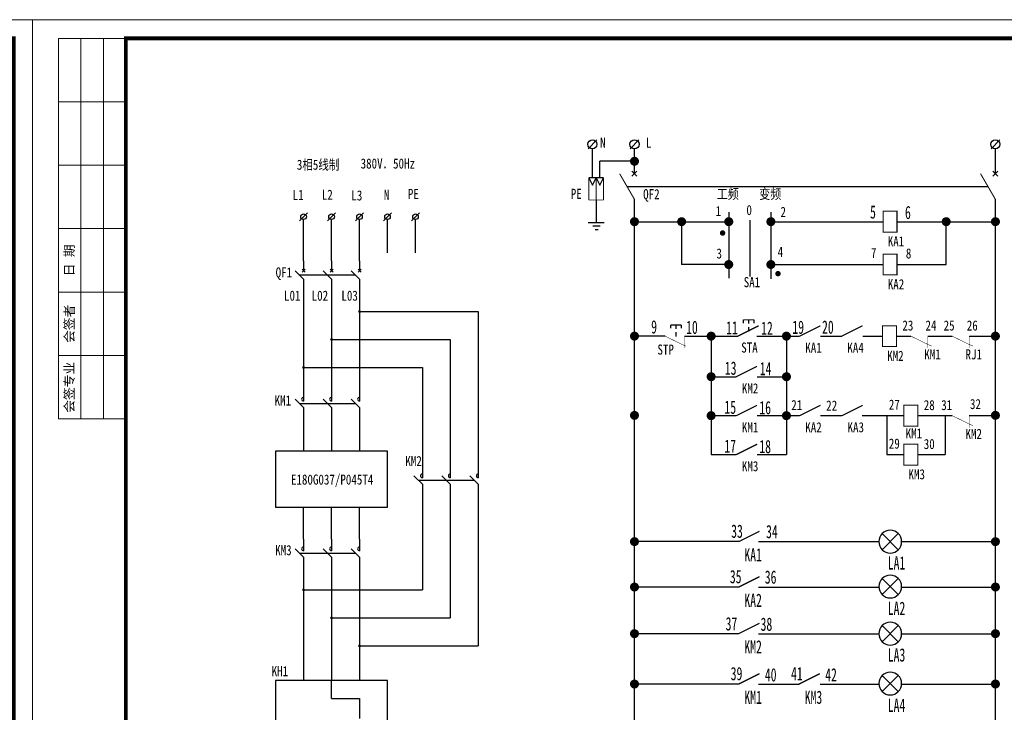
# Model space of a CAD drawing. Extents: x -27255 to 1448651, y 31034 to 8081248.
# Tile 439 of 580: x 586679 to 586996, y 3866693 to 3866916. Entities that reach past the tile are written whole.
import ezdxf

# ---------------------------------------------------------------- set-up
doc = ezdxf.new("R2010")
doc.units = 0
doc.layers.get('0').update_dxf_attribs({"linetype": 'CONTINUOUS'})
doc.layers.add('ABDE_DENG', color=4, linetype='CONTINUOUS')
doc.layers.add('DQ', color=3, linetype='CONTINUOUS')
doc.layers.add('图框', color=7, linetype='CONTINUOUS', lineweight=20)
doc.styles.add('hz-e', font='hztxt_e.shx', dxfattribs={"width": 0.65, "bigfont": 'hztxt.shx'})
doc.styles.add('HZ1', font='txt.shx', dxfattribs={"width": 0.75, "bigfont": 'hztxt.shx'})
doc.styles.add('STYLE2', font='txt', dxfattribs={"width": 0.8})
doc.styles.add('宋体', font='FangSong_GB2312.ttf')

# ---------------------------------------------------------------- blocks, each defined once
blk = doc.blocks.new('S_550')
at = {"color": 0, "linetype": 'Continuous'}
for p, q in [((0.3447145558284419, -0.8447145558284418), (-0.3447145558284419, -0.1552854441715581)), ((-0.3447145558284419, -0.8447145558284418), (0.3447145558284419, -0.1552854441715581))]:
    blk.add_line(p, q, dxfattribs=at)
at = {"color": 0, "linetype": 'Continuous', "const_width": 0.025}
blk.add_lwpolyline([(-0.4875, -0.5, 1), (0.4875, -0.5, 1)], format="xyb", close=True, dxfattribs=at)
at = {"linetype": 'Continuous', "style": 'HZ1', "width": 0.7, "flags": 1}
for tag in ['YVALUE', 'XVALUE']:
    blk.add_attdef(tag, (0, 0), '', height=0.0002, dxfattribs=at)
blk = doc.blocks.new('灯，一般符号')
at = {"layer": 'ABDE_DENG', "linetype": 'Continuous', "xscale": 10, "yscale": 10, "zscale": 10}
blk.add_blockref('S_550', (0, 5), dxfattribs=at)
blk = doc.blocks.new('d4trtg')
at = {"lineweight": 0}
for p, q in [((653868.4004973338, 3899605.327936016), (653868.4004973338, 3902577.336202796)), ((653868.4004973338, 3902577.336202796), (658071.2404705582, 3902577.336202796)), ((658071.2404705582, 3902577.336202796), (658071.2404705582, 3899605.327936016))]:
    blk.add_line(p, q, dxfattribs=at)
for p, q in [((654118.5695433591, 3902527.302393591), (653938.4478302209, 3902527.302393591)), ((653938.4478302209, 3902527.302393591), (653938.4478302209, 3901506.612685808)), ((653998.488401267, 3902527.302393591), (653998.488401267, 3901506.612685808)), ((654058.528972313, 3902527.302393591), (654058.528972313, 3901506.612685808)), ((654118.5695433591, 3902357.187442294), (653938.4478302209, 3902357.187442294)), ((654118.5695433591, 3902187.072490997), (653938.4478302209, 3902187.072490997)), ((654118.5695433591, 3902016.9575397), (653938.4478302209, 3902016.9575397)), ((654118.5695433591, 3901846.842588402), (653938.4478302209, 3901846.842588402)), ((654118.5695433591, 3901676.727637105), (653938.4478302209, 3901676.727637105)), ((654118.5695433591, 3901506.612685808), (653938.4478302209, 3901506.612685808))]:
    blk.add_line(p, q)
at = {"lineweight": 0, "const_width": 10.0067618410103}
blk.add_lwpolyline([(654118.5695433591, 3902527.302393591), (658021.2066613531, 3902527.302393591), (658021.2066613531, 3899655.361745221), (654118.5695433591, 3899655.361745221)], close=True, dxfattribs=at)
at = {"char_height": 25.01690460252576, "attachment_point": 5, "rotation": 90, "style": '宋体'}
for s, insert in [('日 期', (653968.468115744, 3901931.900064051)), ('会签者', (653968.468115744, 3901761.785112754)), ('会签专业', (653968.468115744, 3901591.670161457))]:
    blk.add_mtext(s, dxfattribs=dict(at, insert=insert))

msp = doc.modelspace()

# ---------------------------------------------------------------- linework, layer by layer
at = {"color": 0}
for p, q in [((586862.0229117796, 3866874.242763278), (586864.8556770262, 3866877.075528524)), ((586875.5420415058, 3866874.242763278), (586878.374806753, 3866877.075528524)), ((586991.6159057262, 3866874.242763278), (586994.448670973, 3866877.075528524)), ((586863.4392944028, 3866864.853431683), (586863.4392944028, 3866874.198652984)), ((586876.9584241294, 3866866.208478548), (586876.9584241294, 3866874.198652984)), ((586993.0322883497, 3866866.208478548), (586993.0322883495, 3866874.198652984)), ((586865.8131379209, 3866864.853431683), (586865.8131379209, 3866870.203565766)), ((586876.9584241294, 3866870.203565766), (586865.8131379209, 3866870.203565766)), ((586876.1584188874, 3866865.408473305), (586877.758429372, 3866867.00848379)), ((586877.758429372, 3866865.408473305), (586876.1584188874, 3866867.00848379)), ((586992.2322831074, 3866865.408473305), (586993.8322935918, 3866867.00848379)), ((586993.8322935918, 3866865.408473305), (586992.2322831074, 3866867.00848379)), ((586862.2523726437, 3866864.853431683), (586863.4392944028, 3866862.47244759)), ((586864.6262161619, 3866864.853431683), (586862.2523726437, 3866864.853431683)), ((586863.4392944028, 3866862.47244759), (586864.6262161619, 3866864.853431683)), ((586864.6262161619, 3866864.853431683), (586865.8131379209, 3866862.47244759)), ((586867.0000596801, 3866864.853431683), (586864.6262161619, 3866864.853431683)), ((586865.8131379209, 3866862.47244759), (586867.0000596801, 3866864.853431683)), ((586874.564797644, 3866862.062595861), (586990.6386618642, 3866862.062595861)), ((586864.6262161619, 3866857.731901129), (586864.6262161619, 3866850.510055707)), ((586876.9584241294, 3866617.328201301), (586876.9584241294, 3866857.916713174)), ((586993.0322883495, 3866617.122838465), (586993.0322883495, 3866857.916713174)), ((586771.8067653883, 3866853.624345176), (586769.2612555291, 3866851.078835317)), ((586770.5340104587, 3866838.111062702), (586770.5340104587, 3866851.451616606)), ((586780.8065018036, 3866853.624345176), (586778.2609919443, 3866851.078835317)), ((586779.533746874, 3866838.111062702), (586779.533746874, 3866851.451616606)), ((586789.8062382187, 3866853.624345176), (586787.2607283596, 3866851.078835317)), ((586788.5334832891, 3866838.111062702), (586788.5334832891, 3866851.451616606)), ((586798.8059746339, 3866853.624345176), (586796.2604647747, 3866851.078835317)), ((586797.5332197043, 3866840.753471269), (586797.5332197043, 3866851.451616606)), ((586807.8057110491, 3866853.624345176), (586805.2602011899, 3866851.078835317)), ((586806.5329561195, 3866840.753471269), (586806.5329561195, 3866851.451616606)), ((586864.6262161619, 3866853.824541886), (586864.6262161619, 3866850.510055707)), ((586876.9584241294, 3866850.755554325), (586907.2758192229, 3866850.755554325)), ((586892.1171216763, 3866850.755554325), (586892.1171216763, 3866836.967556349)), ((586907.2758192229, 3866853.79012558), (586907.2758192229, 3866832.531332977)), ((586914.0449696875, 3866851.26322203), (586914.0449696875, 3866833.082961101)), ((586920.8141201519, 3866853.79012558), (586920.8141201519, 3866832.323923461)), ((586920.8141201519, 3866850.755554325), (586956.9232042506, 3866850.755554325)), ((586961.3809931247, 3866850.755554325), (586993.0322883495, 3866850.755554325)), ((586977.2066407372, 3866836.967556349), (586977.2066407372, 3866850.755554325)), ((586862.0543347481, 3866850.510055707), (586867.1980975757, 3866850.510055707)), ((586863.5476010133, 3866849.431855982), (586865.8706442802, 3866849.431855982)), ((586864.2942934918, 3866848.187724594), (586865.2898834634, 3866848.187724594)), ((586770.5340104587, 3866838.111062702), (586770.5340104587, 3866834.978672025)), ((586779.533746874, 3866838.111062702), (586779.533746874, 3866834.978672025)), ((586788.5334832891, 3866838.111062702), (586788.5334832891, 3866834.978672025)), ((586770.5340104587, 3866832.278751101), (586767.8340895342, 3866834.978672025)), ((586770.0567273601, 3866835.455955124), (586771.0112935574, 3866834.501388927)), ((586770.0567273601, 3866834.501388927), (586771.0112935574, 3866835.455955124)), ((586779.533746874, 3866832.278751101), (586776.8338259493, 3866834.978672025)), ((586779.0564637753, 3866834.501388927), (586780.0110299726, 3866835.455955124)), ((586779.0564637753, 3866835.455955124), (586780.0110299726, 3866834.501388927)), ((586788.5334832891, 3866832.278751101), (586785.8335623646, 3866834.978672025)), ((586788.0562001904, 3866835.455955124), (586789.0107663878, 3866834.501388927)), ((586788.0562001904, 3866834.501388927), (586789.0107663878, 3866835.455955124)), ((586907.2758192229, 3866836.967556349), (586892.1171216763, 3866836.967556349)), ((586907.2758192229, 3866837.690840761), (586907.2758192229, 3866833.48638496)), ((586920.8141201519, 3866836.967556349), (586956.9232042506, 3866836.967556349)), ((586961.3809931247, 3866836.967556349), (586977.2066407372, 3866836.967556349)), ((586769.1840499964, 3866833.628711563), (586787.1835228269, 3866833.628711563)), ((586770.5340104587, 3866832.278751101), (586770.5340104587, 3866829.111326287)), ((586779.533746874, 3866832.278751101), (586779.533746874, 3866829.111326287)), ((586788.5334832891, 3866832.278751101), (586788.5334832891, 3866829.111326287)), ((586770.5340104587, 3866829.111326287), (586770.5340104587, 3866796.769952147)), ((586779.533746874, 3866829.111326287), (586779.533746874, 3866796.769952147)), ((586788.5334832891, 3866829.111326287), (586788.5334832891, 3866796.769952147)), ((586788.5334832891, 3866821.846915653), (586826.7341366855, 3866821.846915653)), ((586826.7341366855, 3866821.846915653), (586826.7341366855, 3866772.097697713)), ((586779.533746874, 3866812.847179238), (586817.7344002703, 3866812.847179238)), ((586817.7344002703, 3866812.847179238), (586817.7344002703, 3866772.097697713)), ((586886.8058805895, 3866813.921124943), (586876.9584241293, 3866813.921124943)), ((586893.0168836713, 3866813.921124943), (586910.2024335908, 3866813.921124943)), ((586901.6096586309, 3866813.921124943), (586901.6096586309, 3866775.80546818)), ((586916.3278638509, 3866813.921124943), (586930.0784134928, 3866813.921124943)), ((586925.8313444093, 3866813.921124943), (586925.8313444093, 3866775.80546818)), ((586936.7650968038, 3866813.921124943), (586943.6096954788, 3866813.921124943)), ((586950.3548572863, 3866813.921124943), (586956.7474779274, 3866813.921124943)), ((586961.2052668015, 3866813.921124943), (586965.8521386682, 3866813.921124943)), ((586971.3212537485, 3866813.921124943), (586979.1212122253, 3866813.921124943)), ((586984.6923723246, 3866813.921124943), (586993.0322883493, 3866813.921124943)), ((586770.5340104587, 3866803.847442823), (586808.7346638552, 3866803.847442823)), ((586808.7346638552, 3866803.847442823), (586808.7346638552, 3866772.097697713)), ((586901.6096586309, 3866800.86341405), (586909.6852267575, 3866800.86341405)), ((586916.3719100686, 3866800.86341405), (586925.8313444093, 3866800.86341405)), ((586920.8141201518, 3866800.86341405), (586925.8313444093, 3866800.86341405)), ((586770.5340104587, 3866796.769952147), (586770.5340104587, 3866793.013298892)), ((586779.533746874, 3866796.769952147), (586779.533746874, 3866793.013298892)), ((586788.5334832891, 3866796.769952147), (586788.5334832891, 3866793.013298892)), ((586770.5340104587, 3866790.922933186), (586767.8340895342, 3866793.622854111)), ((586769.1840499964, 3866792.272893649), (586787.1835228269, 3866792.272893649)), ((586770.5340104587, 3866790.922933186), (586770.5340104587, 3866787.770215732)), ((586779.533746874, 3866790.922933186), (586776.8338259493, 3866793.622854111)), ((586779.533746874, 3866790.922933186), (586779.533746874, 3866787.770215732)), ((586788.5334832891, 3866790.922933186), (586785.8335623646, 3866793.622854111)), ((586788.5334832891, 3866790.922933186), (586788.5334832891, 3866787.770215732)), ((586770.5340104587, 3866787.770215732), (586770.5340104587, 3866776.900223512)), ((586779.533746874, 3866787.770215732), (586779.533746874, 3866776.900223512)), ((586788.5334832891, 3866787.770215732), (586788.5334832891, 3866776.900223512)), ((586901.6096586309, 3866788.334441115), (586909.6852267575, 3866788.334441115)), ((586916.3719100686, 3866788.334441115), (586925.8313444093, 3866788.334441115)), ((586925.8313444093, 3866788.334441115), (586930.0784134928, 3866788.334441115)), ((586936.7650968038, 3866788.334441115), (586943.668490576, 3866788.334441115)), ((586950.1747182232, 3866788.334441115), (586963.5843396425, 3866788.334441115)), ((586958.1180738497, 3866788.334441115), (586958.1180738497, 3866775.80546818)), ((586968.0421285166, 3866788.334441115), (586979.1212122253, 3866788.334441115)), ((586976.8832543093, 3866788.334441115), (586976.8734938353, 3866775.80546818)), ((586984.5903273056, 3866788.334441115), (586993.0322883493, 3866788.334441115)), ((586901.6096586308, 3866775.80546818), (586909.6852267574, 3866775.80546818)), ((586916.3719100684, 3866775.80546818), (586925.8313444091, 3866775.80546818)), ((586958.1180738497, 3866775.80546818), (586963.5843396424, 3866775.80546818)), ((586968.0421285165, 3866775.80546818), (586976.8832543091, 3866775.80546818)), ((586808.7346638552, 3866772.097697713), (586808.7346638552, 3866768.341044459)), ((586817.7344002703, 3866772.097697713), (586817.7344002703, 3866768.341044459)), ((586826.7341366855, 3866772.097697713), (586826.7341366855, 3866768.341044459)), ((586808.7346638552, 3866766.250678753), (586806.0347429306, 3866768.950599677)), ((586817.7344002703, 3866766.250678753), (586815.0344793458, 3866768.950599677)), ((586826.7341366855, 3866766.250678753), (586824.0342157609, 3866768.950599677)), ((586807.3847033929, 3866767.600639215), (586825.3841762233, 3866767.600639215)), ((586808.7346638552, 3866766.250678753), (586808.7346638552, 3866763.097961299)), ((586817.7344002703, 3866766.250678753), (586817.7344002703, 3866763.097961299)), ((586826.7341366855, 3866766.250678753), (586826.7341366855, 3866763.097961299)), ((586808.7346638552, 3866763.097961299), (586808.7346638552, 3866732.26051683)), ((586817.7344002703, 3866763.097961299), (586817.7344002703, 3866723.260780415)), ((586826.7341366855, 3866763.097961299), (586826.7341366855, 3866714.261043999)), ((586770.5340104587, 3866748.601687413), (586770.5340104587, 3866758.900750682)), ((586779.533746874, 3866748.601687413), (586779.533746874, 3866758.900750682)), ((586788.5334832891, 3866748.601687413), (586788.5334832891, 3866758.900750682)), ((586770.5340104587, 3866748.601687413), (586770.5340104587, 3866744.845034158)), ((586779.533746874, 3866748.601687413), (586779.533746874, 3866744.845034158)), ((586788.5334832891, 3866748.601687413), (586788.5334832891, 3866744.845034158)), ((586910.4875757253, 3866747.79579098), (586876.9584241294, 3866747.79579098)), ((586916.8574673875, 3866747.79579098), (586955.5428383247, 3866747.79579098)), ((586962.8772940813, 3866747.79579098), (586993.0322883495, 3866747.79579098)), ((586770.5340104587, 3866742.754668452), (586767.8340895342, 3866745.454589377)), ((586769.1840499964, 3866744.104628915), (586787.1835228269, 3866744.104628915)), ((586779.533746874, 3866742.754668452), (586776.8338259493, 3866745.454589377)), ((586788.5334832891, 3866742.754668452), (586785.8335623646, 3866745.454589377)), ((586770.5340104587, 3866742.754668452), (586770.5340104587, 3866739.601950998)), ((586779.533746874, 3866742.754668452), (586779.533746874, 3866739.601950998)), ((586788.5334832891, 3866742.754668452), (586788.5334832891, 3866739.601950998)), ((586770.5340104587, 3866739.601950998), (586770.5340104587, 3866703.062021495)), ((586779.533746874, 3866739.601950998), (586779.533746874, 3866703.062021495)), ((586788.5334832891, 3866739.601950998), (586788.5334832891, 3866703.062021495)), ((586770.5340104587, 3866732.26051683), (586808.7346638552, 3866732.26051683)), ((586910.4875757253, 3866733.187547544), (586876.9584241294, 3866733.187547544)), ((586916.8574673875, 3866733.187547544), (586955.5466472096, 3866733.187547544)), ((586962.8734851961, 3866733.187547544), (586993.0322883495, 3866733.187547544)), ((586779.533746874, 3866723.260780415), (586817.7344002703, 3866723.260780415)), ((586910.4875757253, 3866718.18354963), (586876.9584241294, 3866718.18354963)), ((586916.8574673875, 3866718.18354963), (586955.5428383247, 3866718.18354963)), ((586962.8772940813, 3866718.18354963), (586993.0322883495, 3866718.18354963)), ((586788.5334832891, 3866714.261043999), (586826.7341366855, 3866714.261043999)), ((586779.533746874, 3866697.276476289), (586779.533746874, 3866703.062021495)), ((586910.4875757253, 3866701.976915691), (586876.9584241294, 3866701.976915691)), ((586916.8574673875, 3866701.976915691), (586929.8954838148, 3866701.976915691)), ((586936.6385881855, 3866701.976915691), (586955.5466472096, 3866701.976915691)), ((586962.8734851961, 3866701.976915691), (586993.0322883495, 3866701.976915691)), ((586779.533746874, 3866697.276476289), (586788.5334832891, 3866697.276476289)), ((586788.5334832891, 3866697.276476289), (586788.5334832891, 3866690.848093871))]:
    msp.add_line(p, q, dxfattribs=at)
for points, const_width in [([(586877.6817085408, 3866870.203565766, -1), (586876.2351397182, 3866870.203565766, -1)], 1.446568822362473), ([(586877.6817085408, 3866850.755554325, -1), (586876.2351397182, 3866850.755554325, -1)], 1.446568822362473), ([(586892.8404060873, 3866850.755554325, -1), (586891.3938372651, 3866850.755554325, -1)], 1.446568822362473), ([(586907.9991036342, 3866850.755554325, -1), (586906.5525348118, 3866850.755554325, -1)], 1.446568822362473), ([(586921.537404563, 3866850.755554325, -1), (586920.0908357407, 3866850.755554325, -1)], 1.446568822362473), ([(586977.9299251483, 3866850.755554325, -1), (586976.4833563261, 3866850.755554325, -1)], 1.446568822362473), ([(586993.7555727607, 3866850.755554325, -1), (586992.3090039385, 3866850.755554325, -1)], 1.446568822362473), ([(586905.7252835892, 3866847.107531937, -1), (586904.8573422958, 3866847.107531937, -1)], 0.8679412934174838), ([(586907.9991036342, 3866836.967556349, -1), (586906.5525348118, 3866836.967556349, -1)], 1.446568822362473), ([(586921.537404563, 3866836.967556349, -1), (586920.0908357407, 3866836.967556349, -1)], 1.446568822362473), ([(586923.5534000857, 3866834.035602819, -1), (586922.6854587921, 3866834.035602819, -1)], 0.8679412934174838), ([(586788.3084898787, 3866821.846915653, 1), (586788.7584766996, 3866821.846915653, 1)], 0.4499868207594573), ([(586779.3087534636, 3866812.847179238, 1), (586779.7587402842, 3866812.847179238, 1)], 0.4499868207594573), ([(586877.6817085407, 3866813.921124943, -1), (586876.235139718, 3866813.921124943, -1)], 1.446568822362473), ([(586902.3329430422, 3866813.921124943, -1), (586900.88637422, 3866813.921124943, -1)], 1.446568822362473), ([(586926.5546288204, 3866813.921124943, -1), (586925.1080599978, 3866813.921124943, -1)], 1.446568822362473), ([(586993.7555727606, 3866813.921124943, -1), (586992.3090039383, 3866813.921124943, -1)], 1.446568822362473), ([(586770.3090170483, 3866803.847442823, 1), (586770.7590038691, 3866803.847442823, 1)], 0.4499868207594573), ([(586902.3329430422, 3866800.86341405, -1), (586900.88637422, 3866800.86341405, -1)], 1.446568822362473), ([(586926.5546288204, 3866800.86341405, -1), (586925.1080599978, 3866800.86341405, -1)], 1.446568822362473), ([(586877.6817085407, 3866788.432755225, -1), (586876.235139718, 3866788.432755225, -1)], 1.446568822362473), ([(586902.3329430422, 3866788.334441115, -1), (586900.88637422, 3866788.334441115, -1)], 1.446568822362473), ([(586926.5546288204, 3866788.334441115, -1), (586925.1080599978, 3866788.334441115, -1)], 1.446568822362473), ([(586993.7555727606, 3866788.432755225, -1), (586992.3090039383, 3866788.432755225, -1)], 1.446568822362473), ([(586877.6817085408, 3866747.79579098, -1), (586876.2351397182, 3866747.79579098, -1)], 1.446568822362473), ([(586993.7555727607, 3866747.79579098, -1), (586992.3090039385, 3866747.79579098, -1)], 1.446568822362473), ([(586877.6817085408, 3866733.187547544, -1), (586876.2351397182, 3866733.187547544, -1)], 1.446568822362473), ([(586993.7555727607, 3866733.187547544, -1), (586992.3090039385, 3866733.187547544, -1)], 1.446568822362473), ([(586770.3090170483, 3866732.26051683, 1), (586770.7590038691, 3866732.26051683, 1)], 0.4499868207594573), ([(586779.3087534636, 3866723.260780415, 1), (586779.7587402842, 3866723.260780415, 1)], 0.4499868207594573), ([(586877.6817085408, 3866718.18354963, -1), (586876.2351397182, 3866718.18354963, -1)], 1.446568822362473), ([(586993.7555727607, 3866718.18354963, -1), (586992.3090039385, 3866718.18354963, -1)], 1.446568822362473), ([(586788.3084898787, 3866714.261043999, 1), (586788.7584766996, 3866714.261043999, 1)], 0.4499868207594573), ([(586877.6817085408, 3866701.976915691, -1), (586876.2351397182, 3866701.976915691, -1)], 1.446568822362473), ([(586993.7555727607, 3866701.976915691, -1), (586992.3090039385, 3866701.976915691, -1)], 1.446568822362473)]:
    msp.add_lwpolyline(points, format="xyb", close=True, dxfattribs=dict(at, const_width=const_width))
for points, const_width in [([(586864.6262161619, 3866864.853431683), (586862.2523726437, 3866864.853431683)], 0.2786118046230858), ([(586862.2523726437, 3866864.853431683), (586862.2523726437, 3866857.731901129)], 0.2786118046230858), ([(586864.6262161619, 3866857.731901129), (586864.6262161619, 3866864.853431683)], 0.2786118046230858), ([(586867.0000596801, 3866864.853431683), (586864.6262161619, 3866864.853431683)], 0.2786118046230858), ([(586864.6262161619, 3866864.853431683), (586864.6262161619, 3866857.731901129)], 0.2786118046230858), ([(586867.0000596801, 3866857.731901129), (586867.0000596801, 3866864.853431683)], 0.2786118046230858), ([(586876.9584241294, 3866857.916713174), (586872.1711711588, 3866866.208478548)], 0.334334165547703), ([(586993.0322883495, 3866857.916713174), (586988.2450353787, 3866866.208478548)], 0.334334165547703), ([(586862.2523726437, 3866857.731901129), (586864.6262161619, 3866857.731901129)], 0.2786118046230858), ([(586864.6262161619, 3866857.731901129), (586867.0000596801, 3866857.731901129)], 0.2786118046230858), ([(586915.3987469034, 3866819.179777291), (586911.9571087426, 3866819.179777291)], 0.4012009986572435), ([(586911.9571087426, 3866819.179777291), (586911.9571087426, 3866818.08905169)], 0.4012009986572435), ([(586915.3987469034, 3866819.179777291), (586915.3987469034, 3866818.08905169)], 0.4012009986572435), ([(586892.0021939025, 3866817.508106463), (586888.5605557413, 3866817.508106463)], 0.4012009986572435), ([(586888.5605557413, 3866817.508106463), (586888.5605557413, 3866816.417380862)], 0.4012009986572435), ([(586892.0021939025, 3866817.508106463), (586892.0021939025, 3866816.417380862)], 0.4012009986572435), ([(586910.2024335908, 3866813.921124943), (586916.8891169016, 3866817.264466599)], 0.4012009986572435), ([(586930.0784134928, 3866813.921124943), (586936.7650968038, 3866817.264466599)], 0.4012009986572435), ([(586943.6096954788, 3866813.921124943), (586950.2963787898, 3866817.264466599)], 0.4012009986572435), ([(586886.8058805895, 3866813.921124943), (586892.2995450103, 3866811.235666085), (586893.5200342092, 3866810.711938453)], 0.1540611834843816), ([(586893.0168836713, 3866813.970223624), (586893.0168836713, 3866810.072141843)], 0.1540611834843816), ([(586965.8521386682, 3866813.921124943), (586971.345803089, 3866811.235666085), (586972.5662922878, 3866810.711938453)], 0.1540611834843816), ([(586971.3212537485, 3866813.970223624), (586971.3212537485, 3866810.072141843)], 0.1540611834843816), ([(586979.1212122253, 3866813.921124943), (586984.614876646, 3866811.235666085), (586985.835365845, 3866810.711938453)], 0.1540611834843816), ([(586984.5903273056, 3866813.970223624), (586984.5903273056, 3866810.072141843)], 0.1540611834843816), ([(586909.6852267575, 3866800.86341405), (586916.3719100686, 3866804.206755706)], 0.4012009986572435), ([(586909.6852267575, 3866788.334441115), (586916.3719100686, 3866791.67778277)], 0.4012009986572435), ([(586930.0784134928, 3866788.334441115), (586936.7650968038, 3866791.67778277)], 0.4012009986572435), ([(586943.668490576, 3866788.334441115), (586950.3551738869, 3866791.67778277)], 0.4012009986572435), ([(586979.1212122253, 3866788.334441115), (586984.614876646, 3866785.648982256), (586985.835365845, 3866785.125254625)], 0.1540611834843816), ([(586984.5903273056, 3866788.383539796), (586984.5903273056, 3866784.485458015)], 0.1540611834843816), ([(586909.6852267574, 3866775.80546818), (586916.3719100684, 3866779.148809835)], 0.4012009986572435), ([(586910.4875757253, 3866747.79579098), (586917.1742590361, 3866751.139132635)], 0.4012009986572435), ([(586910.4875757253, 3866733.187547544), (586917.1742590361, 3866736.5308892)], 0.4012009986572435), ([(586910.4875757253, 3866718.18354963), (586917.1742590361, 3866721.526891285)], 0.4012009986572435), ([(586910.4875757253, 3866701.976915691), (586917.1742590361, 3866705.320257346)], 0.4012009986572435), ([(586929.8954838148, 3866701.976915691), (586936.5821671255, 3866705.320257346)], 0.4012009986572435)]:
    msp.add_lwpolyline(points, dxfattribs=dict(at, const_width=const_width))
at = {"color": 0, "const_width": 0.334334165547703}
for points in [[(586956.9232042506, 3866847.399653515), (586956.9232042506, 3866854.111455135), (586961.3809931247, 3866854.111455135), (586961.3809931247, 3866847.399653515)], [(586956.9232042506, 3866833.61165554), (586956.9232042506, 3866840.323457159), (586961.3809931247, 3866840.323457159), (586961.3809931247, 3866833.61165554)], [(586956.7474779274, 3866810.565224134), (586956.7474779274, 3866817.277025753), (586961.2052668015, 3866817.277025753), (586961.2052668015, 3866810.565224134)], [(586963.5843396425, 3866784.978540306), (586963.5843396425, 3866791.690341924), (586968.0421285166, 3866791.690341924), (586968.0421285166, 3866784.978540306)], [(586963.5843396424, 3866772.44956737), (586963.5843396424, 3866779.161368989), (586968.0421285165, 3866779.161368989), (586968.0421285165, 3866772.44956737)]]:
    msp.add_lwpolyline(points, close=True, dxfattribs=at)
at = {"color": 0}
for points in [[(586913.6779278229, 3866819.179777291), (586913.6779278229, 3866817.972297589)], [(586890.2813748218, 3866817.508106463), (586890.2813748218, 3866816.300626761)], [(586913.6779278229, 3866816.824825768), (586913.6779278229, 3866815.427903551)], [(586890.2813748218, 3866815.15315494), (586890.2813748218, 3866813.756232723)]]:
    msp.add_lwpolyline(points, dxfattribs=at)
for points in [[(586761.5342740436, 3866758.900750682), (586797.5332197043, 3866758.900750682), (586797.5332197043, 3866776.900223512), (586761.5342740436, 3866776.900223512)], [(586761.5342740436, 3866685.062548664), (586797.5332197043, 3866685.062548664), (586797.5332197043, 3866703.062021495), (586761.5342740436, 3866703.062021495)]]:
    msp.add_lwpolyline(points, close=True, dxfattribs=at)
for centre, radius in [((586863.4392944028, 3866875.659145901), 1.460492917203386), ((586876.9584241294, 3866875.659145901), 1.460492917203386), ((586993.0322883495, 3866875.659145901), 1.460492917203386), ((586770.5340104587, 3866852.351590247), 0.8999736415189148), ((586779.533746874, 3866852.351590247), 0.8999736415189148), ((586788.5334832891, 3866852.351590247), 0.8999736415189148), ((586797.5332197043, 3866852.351590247), 0.8999736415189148), ((586806.5329561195, 3866852.351590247), 0.8999736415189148)]:
    msp.add_circle(centre, radius, dxfattribs=at)
for centre in [(586770.5340104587, 3866793.622854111), (586779.533746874, 3866793.622854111), (586788.5334832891, 3866793.622854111), (586808.7346638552, 3866768.950599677), (586817.7344002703, 3866768.950599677), (586826.7341366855, 3866768.950599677), (586770.5340104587, 3866745.454589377), (586779.533746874, 3866745.454589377), (586788.5334832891, 3866745.454589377)]:
    msp.add_arc(centre, 0.6095552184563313, 90, 270, dxfattribs=at)

# ---------------------------------------------------------------- block references
at = {"color": 0, "xscale": 0.7522518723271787, "yscale": 0.75225187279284, "zscale": 0.752251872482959}
for p in [(586959.210066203, 3866747.79579098), (586959.210066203, 3866733.354645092), (586959.210066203, 3866718.18354963), (586959.210066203, 3866702.144013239)]:
    msp.add_blockref('灯，一般符号', p, dxfattribs=at)
at = {"layer": '图框', "xscale": 0.1199999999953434, "yscale": 0.1200000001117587, "zscale": 0.12}
for p in [(507714.7916873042, 3398606.471783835), (508219.1324839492, 3398606.471783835)]:
    msp.add_blockref('d4trtg', p, dxfattribs=at)

# ---------------------------------------------------------------- texts
at = {"color": 0, "char_height": 4.255031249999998, "width": 6.22051646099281, "attachment_point": 1, "style": 'hz-e'}
for s, insert in [('{\\f@SimSun|b0|i0|c134|p2;5}', (586952.7192416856, 3866855.991034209)), ('{\\f@SimSun|b0|i0|c134|p2;6}', (586963.9515108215, 3866855.854182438)), ('{\\f@SimSun|b0|i0|c134|p2;9}', (586882.3188523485, 3866819.026342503)), ('{\\f@SimSun|b0|i0|c134|p2;20}', (586937.2687378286, 3866818.947760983)), ('{\\f@SimSun|b0|i0|c134|p2;10}', (586893.5511214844, 3866818.889490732)), ('{\\f@SimSun|b0|i0|c134|p2;11}', (586906.4461671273, 3866818.737659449)), ('{\\f@SimSun|b0|i0|c134|p2;12}', (586917.6784362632, 3866818.600807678)), ('{\\f@SimSun|b0|i0|c134|p2;19}', (586927.7170503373, 3866818.916707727)), ('{\\f@SimSun|b0|i0|c134|p2;13}', (586906.01274179, 3866805.746875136)), ('{\\f@SimSun|b0|i0|c134|p2;14}', (586917.2450109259, 3866805.610023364)), ('{\\f@SimSun|b0|i0|c134|p2;15}', (586905.8682655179, 3866793.189116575)), ('{\\f@SimSun|b0|i0|c134|p2;16}', (586917.1005346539, 3866793.052264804)), ('{\\f@SimSun|b0|i0|c134|p2;17}', (586905.8682655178, 3866780.66014364)), ('{\\f@SimSun|b0|i0|c134|p2;18}', (586917.1005346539, 3866780.523291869)), ('{\\f@SimSun|b0|i0|c134|p2;33}', (586908.0442077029, 3866753.288171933)), ('{\\f@SimSun|b0|i0|c134|p2;34}', (586919.2764768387, 3866753.151320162)), ('{\\f@SimSun|b0|i0|c134|p2;KA1}', (586912.2902107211, 3866745.678843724)), ('{\\f@SimSun|b0|i0|c134|p2;LA1}', (586958.4069640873, 3866743.085989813)), ('{\\f@SimSun|b0|i0|c134|p2;35}', (586907.6259678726, 3866738.663193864)), ('{\\f@SimSun|b0|i0|c134|p2;36}', (586918.8582370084, 3866738.526342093)), ('{\\f@SimSun|b0|i0|c134|p2;KA2}', (586912.2902107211, 3866731.070600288)), ('{\\f@SimSun|b0|i0|c134|p2;LA2}', (586958.4069640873, 3866728.477746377)), ('{\\f@SimSun|b0|i0|c134|p2;37}', (586906.2649359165, 3866723.49000971)), ('{\\f@SimSun|b0|i0|c134|p2;38}', (586917.4972050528, 3866723.353157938)), ('{\\f@SimSun|b0|i0|c134|p2;KM2}', (586912.2902107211, 3866716.066602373)), ('{\\f@SimSun|b0|i0|c134|p2;LA3}', (586958.4069640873, 3866713.473748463)), ('{\\f@SimSun|b0|i0|c134|p2;39}', (586907.8932641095, 3866707.461871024)), ('{\\f@SimSun|b0|i0|c134|p2;40}', (586918.8799524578, 3866707.064448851)), ('{\\f@SimSun|b0|i0|c134|p2;41}', (586927.301172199, 3866707.461871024)), ('{\\f@SimSun|b0|i0|c134|p2;42}', (586938.2878605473, 3866707.064448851)), ('{\\f@SimSun|b0|i0|c134|p2;KM1}', (586912.2902107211, 3866699.859968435)), ('{\\f@SimSun|b0|i0|c134|p2;KM3}', (586931.6981188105, 3866699.859968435)), ('{\\f@SimSun|b0|i0|c134|p2;LA4}', (586958.4069640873, 3866697.267114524))]:
    msp.add_mtext(s, dxfattribs=dict(at, insert=insert))
at = {"layer": 'DQ', "color": 7, "style": 'STYLE2', "width": 0.8}
for s, p in [('3相5线制', (586768.3750190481, 3866867.463336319)), ('380V．50Hz', (586788.8830183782, 3866867.844876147)), ('L1', (586767.0432050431, 3866857.749970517)), ('L2', (586776.4025051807, 3866857.797215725)), ('L3', (586785.8955111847, 3866857.577223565)), ('N', (586796.3569355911, 3866857.758088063)), ('PE', (586804.0611791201, 3866858.072571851)), ('QF1', (586761.5580900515, 3866832.798598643)), ('L01', (586764.2618681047, 3866825.324819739)), ('L02', (586773.140464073, 3866825.324819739)), ('L03', (586782.702028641, 3866825.324819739)), ('KM1', (586761.2246686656, 3866791.602302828)), ('KM2', (586803.2763258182, 3866772.129589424)), ('E180G037/P045T4', (586766.4809297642, 3866766.154742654)), ('KM3', (586761.3913793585, 3866743.434038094)), ('KH1', (586760.2759727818, 3866704.497811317))]:
    msp.add_text(s, height=3.24385714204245, dxfattribs=at).set_placement(p)
at = {"layer": 'DQ', "color": 7, "char_height": 3.24385714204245, "width": 6.22051646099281, "attachment_point": 1, "style": 'STYLE2'}
for s, insert in [('{\\f@SimSun|b0|i0|c134|p2;N}', (586865.9128818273, 3866877.797241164)), ('{\\f@SimSun|b0|i0|c134|p2;L}', (586880.6305156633, 3866877.797241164)), ('{\\f@SimSun|b0|i0|c134|p2;1}', (586903.0347671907, 3866855.795683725)), ('{\\f@SimSun|b0|i0|c134|p2;0}', (586912.958394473, 3866856.132798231)), ('{\\f@SimSun|b0|i0|c134|p2;2}', (586923.9227749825, 3866855.528135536)), ('{\\f@SimSun|b0|i0|c134|p2;KA1}', (586958.4069640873, 3866846.045753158)), ('{\\f@SimSun|b0|i0|c134|p2;3}', (586903.3255923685, 3866842.13231093)), ('{\\f@SimSun|b0|i0|c134|p2;4}', (586923.0085249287, 3866842.667409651)), ('{\\f@SimSun|b0|i0|c134|p2;7}', (586952.9932000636, 3866842.305746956)), ('{\\f@SimSun|b0|i0|c134|p2;8}', (586964.2254691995, 3866842.168895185)), ('{\\f@SimSun|b0|i0|c134|p2;SA1}', (586912.0938591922, 3866832.924819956)), ('{\\f@SimSun|b0|i0|c134|p2;KA2}', (586958.4069640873, 3866832.257755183)), ('{\\f@SimSun|b0|i0|c134|p2;23}', (586963.1074951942, 3866818.971391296)), ('{\\f@SimSun|b0|i0|c134|p2;24}', (586970.5443651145, 3866818.971393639)), ('{\\f@SimSun|b0|i0|c134|p2;25}', (586976.3765687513, 3866818.971391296)), ('{\\f@SimSun|b0|i0|c134|p2;26}', (586983.8134386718, 3866818.971393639)), ('{\\f@SimSun|b0|i0|c134|p2;STP}', (586884.3386322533, 3866811.228820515)), ('{\\f@SimSun|b0|i0|c134|p2;STA}', (586911.2897775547, 3866811.882872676)), ('{\\f@SimSun|b0|i0|c134|p2;KA1}', (586931.8810484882, 3866811.804177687)), ('{\\f@SimSun|b0|i0|c134|p2;KA4}', (586945.4123304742, 3866811.804177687)), ('{\\f@SimSun|b0|i0|c134|p2;KM1}', (586970.1419505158, 3866809.681351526)), ('{\\f@SimSun|b0|i0|c134|p2;RJ1}', (586983.4110240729, 3866809.681351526)), ('{\\f@SimSun|b0|i0|c134|p2;KM2}', (586958.231237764, 3866809.211323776)), ('{\\f@SimSun|b0|i0|c134|p2;KM2}', (586911.4878617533, 3866798.746466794)), ('{\\f@SimSun|b0|i0|c134|p2;32}', (586984.8470933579, 3866793.696493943)), ('{\\f@SimSun|b0|i0|c134|p2;21}', (586927.3797036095, 3866793.35701926)), ('{\\f@SimSun|b0|i0|c134|p2;22}', (586938.6119727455, 3866793.220167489)), ('{\\f@SimSun|b0|i0|c134|p2;27}', (586958.7524839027, 3866793.502188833)), ('{\\f@SimSun|b0|i0|c134|p2;28}', (586969.9847530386, 3866793.365337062)), ('{\\f@SimSun|b0|i0|c134|p2;31}', (586975.6038960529, 3866793.360688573)), ('{\\f@SimSun|b0|i0|c134|p2;KM1}', (586911.4878617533, 3866786.217493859)), ('{\\f@SimSun|b0|i0|c134|p2;KA2}', (586931.8810484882, 3866786.217493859)), ('{\\f@SimSun|b0|i0|c134|p2;KA3}', (586945.4711255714, 3866786.217493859)), ('{\\f@SimSun|b0|i0|c134|p2;KM1}', (586964.1841055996, 3866784.236163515)), ('{\\f@SimSun|b0|i0|c134|p2;29}', (586958.7524839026, 3866780.973215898)), ('{\\f@SimSun|b0|i0|c134|p2;KM2}', (586983.4110240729, 3866784.094667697)), ('{\\f@SimSun|b0|i0|c134|p2;30}', (586969.9847530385, 3866780.836364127)), ('{\\f@SimSun|b0|i0|c134|p2;KM3}', (586911.4878617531, 3866773.688520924)), ('{\\f@SimSun|b0|i0|c134|p2;KM3}', (586965.0680994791, 3866771.095667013))]:
    msp.add_mtext(s, dxfattribs=dict(at, insert=insert))
at = {"layer": 'DQ', "color": 7, "char_height": 3.24385714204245, "style": 'STYLE2'}
for s, insert, attachment_point in [('{\\f@SimSun|b0|i0|c134|p2;PE}', (586859.9961861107, 3866861.341395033), 3), ('{\\f@SimSun|b0|i0|c134|p2;QF2}', (586885.0393004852, 3866861.231362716), 3), ('{\\fSimSun|b0|i0|c134|p2;工频}', (586903.4183126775, 3866861.335486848), 1), ('{\\fSimSun|b0|i0|c134|p2;变频}', (586917.0919886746, 3866861.28724608), 1)]:
    msp.add_mtext(s, dxfattribs=dict(at, insert=insert, attachment_point=attachment_point))

doc.saveas('drawing.dxf')
